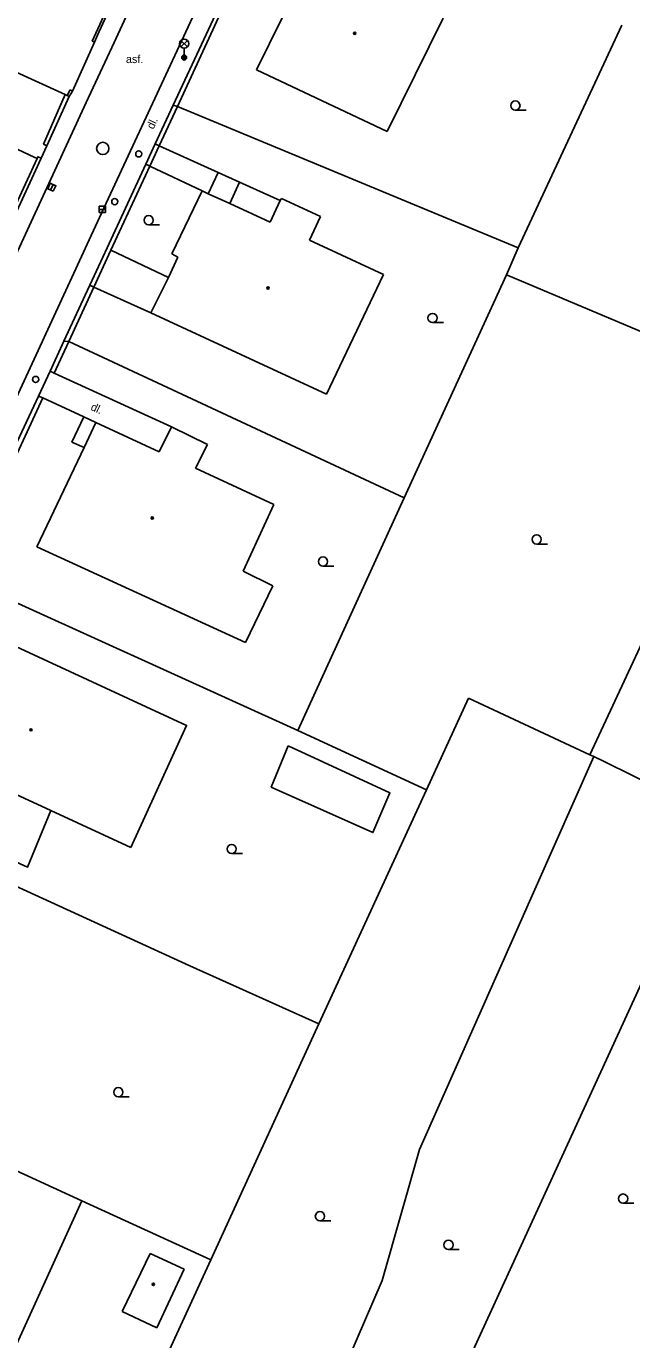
# Model space of a CAD drawing. Extents: x -600309 to -598967, y -1161267 to -1160292.
# Drawn here: x -600083 to -600033.9, y -1160510.3 to -1160403.6 of the extents above; entities that cross this region are included whole.
import ezdxf

# ---------------------------------------------------------------- set-up
doc = ezdxf.new("R2010")
doc.units = 0
for name, color, linetype in [('Level 10', 7, 'Continuous'), ('Level 11', 7, 'Continuous'), ('Level 27', 7, 'Continuous'), ('Level 28', 7, 'Continuous'), ('Level 33', 7, 'Continuous'), ('Level 36', 7, 'Continuous'), ('Level 39', 7, 'Continuous'), ('Level 40', 7, 'Continuous'), ('Level 5', 7, 'Continuous'), ('Level 51', 7, 'Continuous'), ('Level 7', 7, 'Continuous'), ('Level 8', 7, 'Continuous')]:
    doc.layers.add(name, color=color, linetype=linetype)

msp = doc.modelspace()

# ---------------------------------------------------------------- linework, layer by layer
at = {"layer": 'Level 10'}
for points in [[(-600123.86, -1160508.11), (-600109.68, -1160477.9099), (-600096.82, -1160450.26), (-600078.17, -1160409.84), (-600075.92, -1160404.97), (-600073.28, -1160399.26)], [(-600068.83, -1160401.35), (-600076.75, -1160418.43), (-600077.93, -1160420.98), (-600079.35, -1160424.05), (-600096.3, -1160460.77), (-600098.42, -1160465.36), (-600103.4, -1160476.16), (-600106.01, -1160481.8), (-600120.01, -1160512.12)]]:
    msp.add_lwpolyline(points, dxfattribs=at)
at = {"layer": 'Level 11'}
for points in [[(-600085.58, -1160412.79), (-600082.4099, -1160414.29), (-600082.17, -1160414.4)], [(-600073.02, -1160415.01), (-600072.26, -1160413.35)], [(-600067.46, -1160415.52), (-600072.26, -1160413.35)], [(-600073.02, -1160415.01), (-600068.77, -1160417)], [(-600068.27, -1160417.25), (-600067.46, -1160415.52)], [(-600065.74, -1160416.31), (-600067.46, -1160415.52)], [(-600066.53, -1160418.03), (-600065.74, -1160416.31)], [(-600062.45, -1160417.8), (-600065.74, -1160416.31)], [(-600076.17, -1160421.84), (-600071.51, -1160424.04)], [(-600077.89, -1160424.68), (-600077.55, -1160424.83)], [(-600077.55, -1160424.83), (-600072.92, -1160426.93)], [(-600071.25, -1160436.18), (-600080.78, -1160431.81)], [(-600081.71, -1160433.83), (-600078.36, -1160435.36)], [(-600078.36, -1160435.36), (-600079.34, -1160437.4099)], [(-600078.36, -1160435.36), (-600077.39, -1160435.83)], [(-600079.34, -1160437.4099), (-600078.33, -1160437.86)], [(-600061.78, -1160462.09), (-600063.16, -1160465.43), (-600054.91, -1160469.13), (-600053.53, -1160465.9), (-600061.78, -1160462.09)], [(-600081.05, -1160467.33), (-600082.95, -1160471.94), (-600096.61, -1160465.72)], [(-600092.46, -1160529.65), (-600078.52, -1160499.04)]]:
    msp.add_lwpolyline(points, dxfattribs=at)
at = {"layer": 'Level 27'}
for p, q in [((-600081.074, -1160416.9472), (-600080.8658, -1160416.4926)), ((-600077.12, -1160418.52), (-600076.62, -1160418.52))]:
    msp.add_line(p, q, dxfattribs=at)
for points in [[(-600080.8467, -1160417.0513), (-600080.6385, -1160416.5967), (-600081.0931, -1160416.3885), (-600081.3013, -1160416.8431)], [(-600077.12, -1160418.77), (-600076.62, -1160418.77), (-600076.62, -1160418.27), (-600077.12, -1160418.27)]]:
    msp.add_lwpolyline(points, close=True, dxfattribs=at)
msp.add_circle((-600076.83, -1160413.57), 0.5, dxfattribs=at)
at = {"layer": 'Level 28'}
for centre in [(-600073.9099, -1160414.01), (-600075.86, -1160417.89), (-600082.28, -1160432.33)]:
    msp.add_circle(centre, 0.25, dxfattribs=at)
at = {"layer": 'Level 33'}
for p, q in [((-600070.495, -1160405.33), (-600069.965, -1160404.8)), ((-600070.495, -1160404.8), (-600069.965, -1160405.33)), ((-600070.23, -1160405.44), (-600070.23, -1160406.19))]:
    msp.add_line(p, q, dxfattribs=at)
for centre, radius in [((-600070.23, -1160405.065), 0.375), ((-600070.23, -1160406.19), 0.2), ((-600070.23, -1160406.19), 0.1445), ((-600070.23, -1160406.19), 0.0876)]:
    msp.add_circle(centre, radius, dxfattribs=at)
at = {"layer": 'Level 36'}
for p, q in [((-600043.35, -1160410.465), (-600042.475, -1160410.465)), ((-600073.11, -1160419.775), (-600072.235, -1160419.775)), ((-600050.07, -1160427.715), (-600049.195, -1160427.715)), ((-600041.62, -1160445.695), (-600040.745, -1160445.695)), ((-600058.96, -1160447.495), (-600058.085, -1160447.495)), ((-600066.37, -1160470.835), (-600065.495, -1160470.835)), ((-600075.57, -1160490.585), (-600074.695, -1160490.585)), ((-600034.61, -1160499.225), (-600033.735, -1160499.225)), ((-600059.21, -1160500.655), (-600058.335, -1160500.655)), ((-600059.21, -1160500.655), (-600058.335, -1160500.655)), ((-600048.78, -1160502.985), (-600047.905, -1160502.985))]:
    msp.add_line(p, q, dxfattribs=at)
for centre in [(-600043.3501, -1160410.0899), (-600073.1101, -1160419.3999), (-600050.0701, -1160427.3399), (-600041.6201, -1160445.3199), (-600058.9601, -1160447.1199), (-600066.3701, -1160470.4599), (-600075.5701, -1160490.2099), (-600034.6101, -1160498.8499), (-600059.2101, -1160500.2799), (-600059.2101, -1160500.2799), (-600048.7801, -1160502.6099)]:
    msp.add_circle(centre, 0.375, dxfattribs=at)
at = {"layer": 'Level 39'}
for centre, radius in [((-600056.39, -1160404.2199), 0.09), ((-600056.39, -1160404.2199), 0.0398), ((-600063.42, -1160424.9099), 0.09), ((-600063.42, -1160424.9099), 0.0398), ((-600072.82, -1160443.58), 0.09), ((-600072.82, -1160443.58), 0.0398), ((-600082.6599, -1160460.78), 0.09), ((-600082.6599, -1160460.78), 0.0398), ((-600072.73, -1160505.82), 0.09), ((-600072.73, -1160505.82), 0.0398)]:
    msp.add_circle(centre, radius, dxfattribs=at)
at = {"layer": 'Level 5'}
for points in [[(-600064.35, -1160407.18), (-600060.11, -1160398.56)], [(-600049.2199, -1160403), (-600053.75, -1160412.19)], [(-600053.75, -1160412.19), (-600064.35, -1160407.18)], [(-600071.24, -1160422.14), (-600068.77, -1160417)], [(-600068.77, -1160417), (-600068.27, -1160417.25)], [(-600068.27, -1160417.25), (-600066.53, -1160418.03)], [(-600066.53, -1160418.03), (-600063.26, -1160419.57)], [(-600063.26, -1160419.57), (-600062.45, -1160417.8)], [(-600062.45, -1160417.8), (-600062.33, -1160417.64)], [(-600062.33, -1160417.64), (-600059.17, -1160419.1)], [(-600059.17, -1160419.1), (-600060.05, -1160421.02)], [(-600060.05, -1160421.02), (-600054.05, -1160423.82)], [(-600071.51, -1160424.04), (-600070.73, -1160422.4099)], [(-600070.73, -1160422.4099), (-600071.24, -1160422.14)], [(-600054.05, -1160423.82), (-600058.67, -1160433.52)], [(-600072.92, -1160426.93), (-600071.51, -1160424.04)], [(-600058.67, -1160433.52), (-600072.92, -1160426.93)], [(-600078.33, -1160437.86), (-600077.39, -1160435.83)], [(-600077.39, -1160435.83), (-600072.25, -1160438.21)], [(-600072.25, -1160438.21), (-600071.25, -1160436.18)], [(-600071.25, -1160436.18), (-600068.34, -1160437.6)], [(-600082.19, -1160445.92), (-600078.33, -1160437.86)], [(-600068.34, -1160437.6), (-600069.32, -1160439.54)], [(-600069.32, -1160439.54), (-600062.96, -1160442.48)], [(-600062.96, -1160442.48), (-600065.45, -1160447.9099)], [(-600065.24, -1160453.69), (-600082.19, -1160445.92)], [(-600065.45, -1160447.9099), (-600063.03, -1160449.09)], [(-600063.03, -1160449.09), (-600065.24, -1160453.69)], [(-600074.56, -1160470.33), (-600081.05, -1160467.33), (-600090.62, -1160462.91), (-600089.88, -1160461.3), (-600087.98, -1160457.14), (-600087.21, -1160455.48), (-600086.08, -1160453.01), (-600070.03, -1160460.43), (-600074.56, -1160470.33)], [(-600075.25, -1160508.02), (-600072.98, -1160503.31)], [(-600072.98, -1160503.31), (-600070.2199, -1160504.59)], [(-600070.2199, -1160504.59), (-600072.44, -1160509.35)], [(-600072.44, -1160509.35), (-600075.25, -1160508.02)]]:
    msp.add_lwpolyline(points, dxfattribs=at)
at = {"layer": 'Level 51'}
for points in [[(-600043.13, -1160421.63), (-600034.7199, -1160403.57)], [(-600044.06, -1160423.83), (-600043.13, -1160421.63)], [(-600052.37, -1160441.93), (-600044.06, -1160423.83)], [(-600044.06, -1160423.83), (-600023.36, -1160432.59)], [(-600061, -1160460.85), (-600052.37, -1160441.93)], [(-600037.31, -1160462.82), (-600028.59, -1160444.1)], [(-600050.57, -1160465.6599), (-600047.1599, -1160458.21)], [(-600047.1599, -1160458.21), (-600037.31, -1160462.82)], [(-600050.57, -1160465.6599), (-600061, -1160460.85)], [(-600036.99, -1160462.96), (-600051.12, -1160494.86)], [(-600036.99, -1160462.96), (-600037.31, -1160462.82)], [(-600026.96, -1160467.9), (-600036.15, -1160463.36), (-600036.99, -1160462.96)], [(-600059.3, -1160484.6599), (-600050.57, -1160465.6599)], [(-600053.69, -1160526.27), (-600026.96, -1160467.9)], [(-600059.3, -1160484.6599), (-600069.78, -1160479.95)], [(-600068.07, -1160503.81), (-600059.3, -1160484.6599)], [(-600051.12, -1160494.86), (-600052.57, -1160499.9099), (-600054.17, -1160505.49)], [(-600068.07, -1160503.81), (-600078.52, -1160499.04)], [(-600054.17, -1160505.49), (-600059.07, -1160516.87)]]:
    msp.add_lwpolyline(points, dxfattribs=at)
at = {"layer": 'Level 7'}
for points in [[(-600123.85, -1160389.12), (-600079.89, -1160409.2)], [(-600064.03, -1160394.85), (-600071.12, -1160410.07)], [(-600070.78, -1160410.17), (-600063.78, -1160394.9699)], [(-600074.94, -1160398.83), (-600074.76, -1160398.91), (-600077.25, -1160404.37), (-600077.51, -1160404.93), (-600077.53, -1160404.92), (-600077.69, -1160404.85)], [(-600074.94, -1160398.83), (-600077.69, -1160404.85)], [(-600079.73, -1160409.27), (-600079.47, -1160408.82)], [(-600079.55, -1160409.35), (-600079.3, -1160408.92), (-600079.47, -1160408.82)], [(-600079.89, -1160409.2), (-600081.64, -1160413.2199), (-600081.37, -1160413.35)], [(-600079.55, -1160409.35), (-600081.37, -1160413.35)], [(-600079.89, -1160409.2), (-600079.73, -1160409.27), (-600079.55, -1160409.35)], [(-600071.12, -1160410.07), (-600072.59, -1160413.2)], [(-600070.78, -1160410.17), (-600071.12, -1160410.07)], [(-600072.26, -1160413.35), (-600070.78, -1160410.17)], [(-600043.13, -1160421.63), (-600070.78, -1160410.17)], [(-600072.26, -1160413.35), (-600072.59, -1160413.2)], [(-600082.17, -1160414.4), (-600089.43, -1160430.14)], [(-600081.83, -1160414.37), (-600089.1599, -1160430.27)], [(-600081.83, -1160414.37), (-600082.1, -1160414.24), (-600082.17, -1160414.4)], [(-600073.35, -1160414.85), (-600076.49, -1160421.65), (-600077.89, -1160424.68)], [(-600076.17, -1160421.84), (-600073.02, -1160415.01)], [(-600073.35, -1160414.85), (-600073.02, -1160415.01)], [(-600077.55, -1160424.83), (-600076.17, -1160421.84)], [(-600077.89, -1160424.68), (-600077.91, -1160424.73), (-600079.98, -1160429.21)], [(-600079.6, -1160429.26), (-600077.55, -1160424.83)], [(-600079.98, -1160429.21), (-600081.11, -1160431.6599)], [(-600080.78, -1160431.81), (-600079.6, -1160429.26)], [(-600079.6, -1160429.26), (-600079.98, -1160429.21)], [(-600052.37, -1160441.93), (-600079.6, -1160429.26)], [(-600080.78, -1160431.81), (-600081.11, -1160431.6599)], [(-600082.04, -1160433.68), (-600088.85, -1160448.18)], [(-600088.44, -1160448.38), (-600081.71, -1160433.83)], [(-600082.04, -1160433.68), (-600081.71, -1160433.83)], [(-600061, -1160460.85), (-600088.44, -1160448.38)], [(-600069.78, -1160479.95), (-600097.2, -1160467.38)], [(-600078.52, -1160499.04), (-600087.98, -1160494.7)], [(-600082.62, -1160535.52), (-600068.07, -1160503.81)]]:
    msp.add_lwpolyline(points, dxfattribs=at)
at = {"layer": 'Level 8'}
for points in [[(-600079.3, -1160408.92), (-600077.51, -1160404.93)], [(-600072.59, -1160413.2), (-600073.35, -1160414.85)], [(-600081.83, -1160414.37), (-600081.37, -1160413.35)], [(-600081.11, -1160431.6599), (-600082.04, -1160433.68)]]:
    msp.add_lwpolyline(points, dxfattribs=at)

# ---------------------------------------------------------------- texts
at = {"layer": 'Level 40'}
msp.add_text('asf.', height=0.65, dxfattribs=at).set_placement((-600074.95, -1160406.64))
msp.add_text('asf.', height=0.65, dxfattribs=at).set_placement((-600074.95, -1160406.64))
for rotation, p in [(64.790386, (-600072.73, -1160412.06)), (335, (-600077.87, -1160434.78))]:
    msp.add_text('dl.', height=0.65, rotation=rotation, dxfattribs=at).set_placement(p)

doc.saveas('drawing.dxf')
